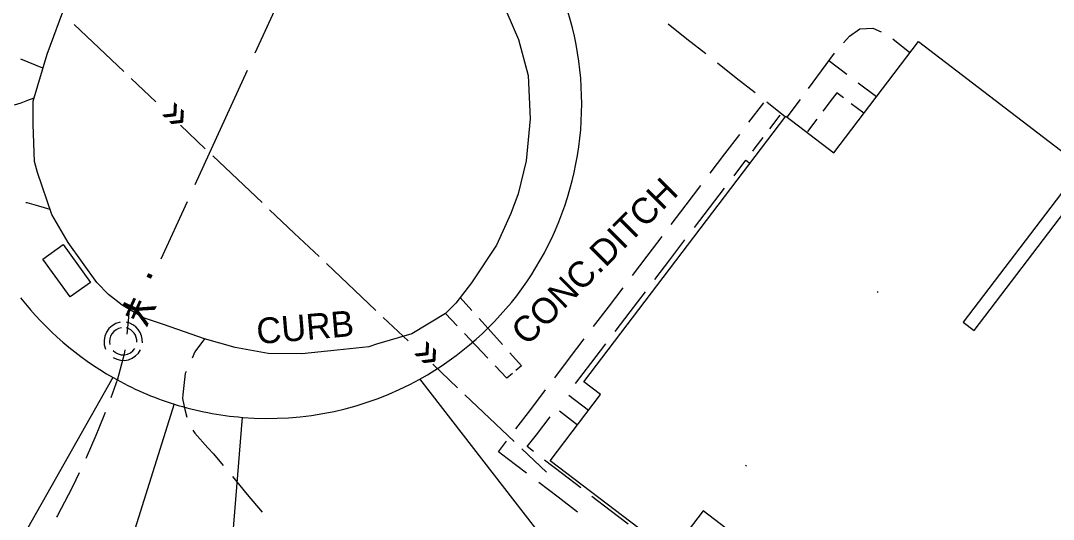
# Model space of a CAD drawing. Extents: x 2443269 to 2494951, y 591171 to 622130.
# Drawn here: x 2462102.7 to 2462267.2, y 603378.1 to 603457.4 of the extents above; entities that cross this region are included whole.
import ezdxf

# ---------------------------------------------------------------- set-up
doc = ezdxf.new("R2010")
doc.units = 0
for name, color, linetype in [('SURVEY - CENTERLINE - Existing Roads', 7, 'Continuous'), ('SURVEY - DRAINAGE - Pipes and Culverts', 7, 'Continuous'), ('SURVEY - DRAINAGE - Pipes and Culverts Text', 7, 'Continuous'), ('SURVEY - NON-TRANSPORTATION - Buildings', 7, 'Continuous'), ('SURVEY - NON-TRANSPORTATION - Features', 7, 'Continuous'), ('SURVEY - PROPERTY - Property Lines', 7, 'Continuous'), ('SURVEY - PROPERTY - ROW Lines', 7, 'Continuous'), ('SURVEY - TRANSPORTATION - Features', 7, 'Continuous'), ('SURVEY - TRANSPORTATION - Features Text', 7, 'Continuous'), ('SURVEY - TRANSPORTATION - Roads', 7, 'Continuous'), ('SURVEY - UTILITIES - Gas with Text', 7, 'Continuous'), ('SURVEY - UTILITIES - Sanitary Sewer with Text', 7, 'Continuous')]:
    doc.layers.add(name, color=color, linetype=linetype)

# ---------------------------------------------------------------- blocks, each defined once
blk = doc.blocks.new('xmh')
at = {"layer": 'SURVEY - CENTERLINE - Existing Roads'}
for p, q in [((-2.286, 2.034), (-2.684, 1.466)), ((-1.773, 2.501), (-2.286, 2.034)), ((-2.286, 2.034), (-2.286, 2.034)), ((-1.171, 2.844), (-1.773, 2.501)), ((-1.773, 2.501), (-1.773, 2.501)), ((-1.161, 1.847), (-1.525, 1.574)), ((-0.508, 3.048), (-1.171, 2.844)), ((-1.171, 2.844), (-1.171, 2.844)), ((-0.748, 2.036), (-1.161, 1.847)), ((-1.161, 1.847), (-1.161, 1.847)), ((-0.304, 2.133), (-0.748, 2.036)), ((-0.748, 2.036), (-0.748, 2.036)), ((1.042, 2.883), (0.508, 3.048)), ((0.864, 2.014), (0.508, 2.133)), ((1.194, 1.835), (0.864, 2.014)), ((0.864, 2.014), (0.864, 2.014)), ((1.539, 2.628), (1.042, 2.883)), ((1.042, 2.883), (1.042, 2.883)), ((1.487, 1.599), (1.194, 1.835)), ((1.194, 1.835), (1.194, 1.835)), ((1.985, 2.291), (1.539, 2.628)), ((1.539, 2.628), (1.539, 2.628)), ((2.366, 1.882), (1.985, 2.291)), ((1.985, 2.291), (1.985, 2.291)), ((2.671, 1.413), (2.366, 1.882)), ((2.366, 1.882), (2.366, 1.882)), ((-2.948, 0.825), (-3.065, 0.141)), ((-3.065, 0.141), (-3.065, 0.141)), ((-3.065, 0.141), (-3.03, -0.551)), ((-2.684, 1.466), (-2.948, 0.825)), ((-2.948, 0.825), (-2.948, 0.825)), ((-2.684, 1.466), (-2.684, 1.466)), ((-2.167, 0.395), (-2.198, -0.058)), ((-2.039, 0.831), (-2.167, 0.395)), ((-2.167, 0.395), (-2.167, 0.395)), ((-1.822, 1.23), (-2.039, 0.831)), ((-2.039, 0.831), (-2.039, 0.831)), ((-1.525, 1.574), (-1.822, 1.23)), ((-1.822, 1.23), (-1.822, 1.23)), ((-1.525, 1.574), (-1.525, 1.574)), ((1.734, 1.316), (1.487, 1.599)), ((1.487, 1.599), (1.487, 1.599)), ((1.927, 0.994), (1.734, 1.316)), ((1.734, 1.316), (1.734, 1.316)), ((2.061, 0.643), (1.927, 0.994)), ((1.927, 0.994), (1.927, 0.994)), ((2.13, 0.274), (2.061, 0.643)), ((2.061, 0.643), (2.061, 0.643)), ((2.133, -0.101), (2.13, 0.274)), ((2.13, 0.274), (2.13, 0.274)), ((2.89, 0.899), (2.671, 1.413)), ((2.671, 1.413), (2.671, 1.413)), ((3.017, 0.354), (2.89, 0.899)), ((2.89, 0.899), (2.89, 0.899)), ((3.048, -0.203), (3.017, 0.354)), ((3.017, 0.354), (3.017, 0.354)), ((-3.03, -0.551), (-3.03, -0.551)), ((-3.03, -0.551), (-2.844, -1.219)), ((-2.198, -0.058), (-2.198, -0.058)), ((-2.198, -0.058), (-2.133, -0.508)), ((-1.625, -1.422), (-1.25, -1.756)), ((1.125, -1.825), (1.518, -1.512)), ((1.518, -1.512), (1.828, -1.117)), ((1.518, -1.512), (1.518, -1.512)), ((2.403, -1.862), (2.743, -1.32)), ((-1.625, -2.54), (-1.054, -2.827)), ((-1.25, -1.756), (-1.25, -1.756)), ((-1.25, -1.756), (-0.808, -1.995)), ((-1.054, -2.827), (-1.054, -2.827)), ((-1.054, -2.827), (-0.436, -2.988)), ((-0.808, -1.995), (-0.808, -1.995)), ((-0.808, -1.995), (-0.323, -2.125)), ((-0.436, -2.988), (-0.436, -2.988)), ((-0.436, -2.988), (0.202, -3.016)), ((-0.323, -2.125), (-0.323, -2.125)), ((-0.323, -2.125), (0.178, -2.14)), ((0.178, -2.14), (0.67, -2.038)), ((0.178, -2.14), (0.178, -2.14)), ((0.202, -3.016), (0.832, -2.91)), ((0.202, -3.016), (0.202, -3.016)), ((0.67, -2.038), (1.125, -1.825)), ((0.67, -2.038), (0.67, -2.038)), ((0.832, -2.91), (1.426, -2.675)), ((0.832, -2.91), (0.832, -2.91)), ((1.125, -1.825), (1.125, -1.825)), ((1.426, -2.675), (1.958, -2.32)), ((1.426, -2.675), (1.426, -2.675)), ((1.958, -2.32), (2.403, -1.862)), ((1.958, -2.32), (1.958, -2.32)), ((2.403, -1.862), (2.403, -1.862))]:
    blk.add_line(p, q, dxfattribs=at)

msp = doc.modelspace()

# ---------------------------------------------------------------- linework, layer by layer
at = {"layer": 'SURVEY - DRAINAGE - Pipes and Culverts'}
for p, q in [((2462174.557, 603411.307), (2462172.7, 603413.38)), ((2462172.7, 603413.38), (2462172.7, 603413.38)), ((2462172.241, 603408.88), (2462170.384, 603410.841)), ((2462170.384, 603410.841), (2462170.384, 603410.841)), ((2462177.575, 603407.939), (2462175.718, 603410.012)), ((2462175.26, 603405.693), (2462173.403, 603407.654)), ((2462179.432, 603405.866), (2462177.575, 603407.939)), ((2462177.118, 603403.732), (2462175.26, 603405.693)), ((2462182.45, 603402.498), (2462180.593, 603404.571)), ((2462180.137, 603400.546), (2462178.28, 603402.507)), ((2462182.45, 603402.498), (2462181.569, 603401.754)), ((2462181.019, 603401.289), (2462180.137, 603400.546)), ((2462180.137, 603400.546), (2462180.137, 603400.546))]:
    msp.add_line(p, q, dxfattribs=at)
at = {"layer": 'SURVEY - NON-TRANSPORTATION - Buildings'}
msp.add_lwpolyline([(2462293.868, 603389.752), (2462261.049, 603346.714), (2462259.862, 603347.619), (2462252.306, 603337.714), (2462231.883, 603353.289), (2462236.958, 603359.945), (2462211.407, 603379.43), (2462206.299, 603372.731), (2462187.047, 603387.412), (2462195.062, 603397.921), (2462192.382, 603399.965), (2462224.586, 603442.196), (2462232.191, 603436.399), (2462245.672, 603454.076), (2462271.715, 603434.217), (2462252.831, 603409.453), (2462254.573, 603408.124), (2462273.261, 603432.629), (2462299.386, 603412.704), (2462286.289, 603395.529)], close=True, dxfattribs=at)
at = {"layer": 'SURVEY - NON-TRANSPORTATION - Features'}
msp.add_lwpolyline([(2462109.452, 603421.792), (2462113.799, 603415.779), (2462110.594, 603413.462), (2462106.247, 603419.476)], close=True, dxfattribs=at)
at = {"layer": 'SURVEY - PROPERTY - Property Lines'}
for p, q in [((2462239.139, 603414.342), (2462239.287, 603414.216)), ((2462057.408, 603294.718), (2462117.44, 603400.674)), ((2462218.318, 603386.52), (2462218.119, 603386.671))]:
    msp.add_line(p, q, dxfattribs=at)
for points in [[(2462244.07, 603300.174), (2462218.117, 603333.614), (2462208.013, 603346.634), (2462197.909, 603359.653), (2462166.272, 603400.416)], [(2462223.891, 603248.687), (2462198.917, 603184.966), (2462229.132, 603045.983), (2462167.063, 603016.002), (2462108.777, 603284.11), (2462098.717, 603306.086), (2462127.179, 603396.533)], [(2462244.07, 603300.174), (2462223.891, 603248.687), (2462157.895, 603333.722), (2462148.945, 603326.776), (2462134.126, 603345.87), (2462138.026, 603394.323)]]:
    msp.add_lwpolyline(points, dxfattribs=at)
at = {"layer": 'SURVEY - PROPERTY - ROW Lines'}
for p, q in [((2462117.416, 603400.632), (2462117.416, 603400.632)), ((2462117.416, 603400.632), (2462117.416, 603400.632)), ((2462166.283, 603400.396), (2462166.283, 603400.396)), ((2462166.283, 603400.396), (2462166.283, 603400.396)), ((2462127.142, 603396.414), (2462127.142, 603396.414)), ((2462127.142, 603396.414), (2462127.142, 603396.414)), ((2462138.024, 603394.3), (2462138.024, 603394.3)), ((2462138.024, 603394.3), (2462138.024, 603394.3))]:
    msp.add_line(p, q, dxfattribs=at)
for start, end in [(298.97701, 39.04466), (218.06371, 240.4701), (240.4701, 252.64064), (265.36937, 298.977), (252.64064, 265.36936)]:
    msp.add_arc((2462142.061, 603444.136), 50, start, end, dxfattribs=at)
at = {"layer": 'SURVEY - TRANSPORTATION - Features'}
for p, q in [((2462205.818, 603456.9), (2462208.812, 603454.535)), ((2462234.704, 603454.925), (2462236.345, 603456.11)), ((2462236.345, 603456.11), (2462236.394, 603456.113)), ((2462236.394, 603456.113), (2462238.441, 603456.238)), ((2462238.441, 603456.238), (2462239.745, 603455.618)), ((2462208.812, 603454.535), (2462211.806, 603452.17)), ((2462233.735, 603453.886), (2462234.704, 603454.925)), ((2462241.61, 603454.511), (2462244.33, 603452.317)), ((2462230.251, 603449.411), (2462232.326, 603452.222)), ((2462244.33, 603452.317), (2462244.33, 603452.317)), ((2462106.253, 603449.863), (2462102.719, 603451.275)), ((2462213.677, 603450.692), (2462216.671, 603448.328)), ((2462234.304, 603448.831), (2462231.423, 603450.998)), ((2462231.423, 603450.998), (2462231.423, 603450.998)), ((2462228.175, 603446.6), (2462230.251, 603449.411)), ((2462216.671, 603448.328), (2462219.665, 603445.963)), ((2462238.986, 603445.309), (2462236.105, 603447.477)), ((2462232.68, 603445.923), (2462231.971, 603444.987)), ((2462233.741, 603445.13), (2462232.68, 603445.923)), ((2462101.735, 603444), (2462102.782, 603444.335)), ((2462102.782, 603444.335), (2462103.819, 603444.735)), ((2462103.819, 603444.735), (2462104.855, 603445.139)), ((2462218.695, 603441.254), (2462221.053, 603444.351)), ((2462221.536, 603444.485), (2462224.53, 603442.12)), ((2462224.803, 603442.032), (2462226.878, 603444.843)), ((2462231.971, 603444.987), (2462230.461, 603442.995)), ((2462236.994, 603442.698), (2462234.992, 603444.194)), ((2462221.997, 603440.18), (2462223.661, 603442.36)), ((2462223.661, 603442.36), (2462223.661, 603442.36)), ((2462224.53, 603442.12), (2462224.53, 603442.12)), ((2462229.518, 603441.75), (2462228.008, 603439.758)), ((2462214.865, 603436.222), (2462217.222, 603439.319)), ((2462219.704, 603437.176), (2462220.957, 603438.818)), ((2462228.008, 603439.758), (2462228.008, 603439.758)), ((2462219.294, 603436.638), (2462219.704, 603437.176)), ((2462212.508, 603433.125), (2462214.865, 603436.222)), ((2462216.315, 603432.739), (2462218.208, 603435.218)), ((2462218.208, 603435.218), (2462218.874, 603434.706)), ((2462218.874, 603434.706), (2462218.874, 603434.706)), ((2462208.677, 603428.092), (2462211.034, 603431.189)), ((2462212.411, 603427.628), (2462214.814, 603430.773)), ((2462103.533, 603428.503), (2462103.697, 603428.466)), ((2462103.697, 603428.466), (2462105.531, 603427.937)), ((2462105.531, 603427.937), (2462107.362, 603427.409)), ((2462107.362, 603427.409), (2462107.362, 603427.409)), ((2462206.32, 603424.995), (2462208.677, 603428.092)), ((2462210.008, 603424.482), (2462212.411, 603427.628)), ((2462202.489, 603419.963), (2462204.846, 603423.06)), ((2462206.103, 603419.37), (2462208.506, 603422.516)), ((2462200.132, 603416.866), (2462202.489, 603419.963)), ((2462203.701, 603416.224), (2462206.103, 603419.37)), ((2462196.301, 603411.833), (2462198.659, 603414.93)), ((2462199.796, 603411.112), (2462202.199, 603414.258)), ((2462119.974, 603411.484), (2462119.741, 603409.096)), ((2462193.944, 603408.736), (2462196.301, 603411.833)), ((2462197.393, 603407.967), (2462199.796, 603411.112)), ((2462119.741, 603409.096), (2462119.589, 603407.52)), ((2462131.991, 603406.812), (2462130.456, 603404.712)), ((2462190.114, 603403.704), (2462192.471, 603406.801)), ((2462193.489, 603402.855), (2462195.892, 603406.001)), ((2462119.157, 603404.342), (2462118.329, 603401.186)), ((2462119.263, 603405.054), (2462119.157, 603404.342)), ((2462130.456, 603404.712), (2462130.004, 603403.713)), ((2462187.756, 603400.607), (2462190.114, 603403.704)), ((2462191.086, 603399.709), (2462193.489, 603402.855)), ((2462118.329, 603401.186), (2462118.11, 603400.352)), ((2462128.897, 603401.261), (2462128.53, 603397.962)), ((2462129.053, 603401.606), (2462128.897, 603401.261)), ((2462118.11, 603400.352), (2462117.049, 603397.418)), ((2462128.53, 603397.962), (2462128.458, 603397.311)), ((2462183.926, 603395.574), (2462186.283, 603398.671)), ((2462193.136, 603395.395), (2462189.99, 603397.798)), ((2462128.458, 603397.311), (2462128.855, 603395.559)), ((2462116.156, 603395.096), (2462115.151, 603392.586)), ((2462128.855, 603395.559), (2462129.18, 603394.356)), ((2462181.568, 603392.477), (2462183.926, 603395.574)), ((2462184.832, 603391.538), (2462187.041, 603394.411)), ((2462188.534, 603395.339), (2462191.407, 603393.131)), ((2462115.151, 603392.586), (2462114.65, 603391.41)), ((2462191.407, 603393.131), (2462191.407, 603393.131)), ((2462114.65, 603391.41), (2462113.146, 603387.878)), ((2462130.104, 603392.254), (2462130.423, 603391.779)), ((2462130.423, 603391.779), (2462132.521, 603389.461)), ((2462183.376, 603389.643), (2462184.832, 603391.538)), ((2462132.521, 603389.461), (2462133.399, 603388.492)), ((2462178.792, 603388.83), (2462180.095, 603390.541)), ((2462184.354, 603388.892), (2462183.376, 603389.643)), ((2462113.146, 603387.878), (2462113.084, 603387.748)), ((2462133.399, 603388.492), (2462134.93, 603386.657)), ((2462180.178, 603387.775), (2462178.792, 603388.83)), ((2462183.275, 603385.418), (2462180.178, 603387.775)), ((2462189.022, 603385.303), (2462186.149, 603387.511)), ((2462112.015, 603385.501), (2462110.945, 603383.249)), ((2462136.411, 603384.882), (2462138.781, 603382.043)), ((2462191.895, 603383.094), (2462189.022, 603385.303)), ((2462110.945, 603383.249), (2462110.253, 603381.931)), ((2462188.307, 603381.588), (2462185.21, 603383.945)), ((2462110.253, 603381.931), (2462108.566, 603378.715)), ((2462138.781, 603382.043), (2462141.15, 603379.204)), ((2462191.404, 603379.23), (2462188.307, 603381.588)), ((2462196.563, 603379.505), (2462193.69, 603381.714)), ((2462199.435, 603377.297), (2462196.563, 603379.505)), ((2462108.566, 603378.715), (2462108.395, 603378.409))]:
    msp.add_line(p, q, dxfattribs=at)
at = {"layer": 'SURVEY - TRANSPORTATION - Roads'}
msp.add_lwpolyline([(2462179.101, 603461.074), (2462182.001, 603454.391), (2462183.527, 603448.698), (2462183.851, 603441.812), (2462183.221, 603435.119), (2462181.929, 603429.837), (2462180.774, 603426.72), (2462178.471, 603421.678), (2462174.501, 603415.713), (2462171.988, 603412.458), (2462170.384, 603410.841), (2462164.993, 603407.606), (2462159.347, 603405.939), (2462158.149, 603405.539), (2462153.084, 603404.998), (2462147.493, 603404.381), (2462142.09, 603404.456), (2462136.883, 603405.398), (2462131.991, 603406.812), (2462125.42, 603409.089), (2462122.241, 603410.136), (2462118.851, 603412.153), (2462116.68, 603413.82), (2462114.852, 603415.765), (2462110.288, 603422.094), (2462107.644, 603426.592), (2462105.354, 603433.262), (2462104.914, 603435.014), (2462104.698, 603440.897), (2462104.695, 603444.597), (2462106.909, 603452.081), (2462109.921, 603460.244)], dxfattribs=at)
at = {"layer": 'SURVEY - UTILITIES - Gas with Text'}
for p, q in [((2462119.106, 603449.332), (2462111.231, 603456.787)), ((2462124.225, 603444.487), (2462120.287, 603448.214)), ((2462132.1, 603437.032), (2462128.162, 603440.759)), ((2462141.157, 603428.458), (2462133.281, 603435.913)), ((2462146.276, 603423.613), (2462142.338, 603427.34)), ((2462150.213, 603419.885), (2462146.276, 603423.613)), ((2462159.27, 603411.312), (2462151.394, 603418.767)), ((2462164.389, 603406.466), (2462160.451, 603410.194)), ((2462172.264, 603399.011), (2462168.326, 603402.739)), ((2462181.32, 603390.438), (2462173.445, 603397.893)), ((2462186.439, 603385.592), (2462182.502, 603389.32))]:
    msp.add_line(p, q, dxfattribs=at)
at = {"layer": 'SURVEY - UTILITIES - Sanitary Sewer with Text'}
for p, q in [((2462144.178, 603461.308), (2462140.017, 603452.215)), ((2462138.769, 603449.487), (2462130.447, 603431.3)), ((2462129.199, 603428.572), (2462125.038, 603419.479))]:
    msp.add_line(p, q, dxfattribs=at)

# ---------------------------------------------------------------- block references
msp.add_blockref('xmh', (2462119.047, 603406.385), dxfattribs=at)

# ---------------------------------------------------------------- texts
at = {"layer": 'SURVEY - DRAINAGE - Pipes and Culverts Text'}
msp.add_text('CONC.DITCH', height=4.101, rotation=45, dxfattribs=at).set_placement((2462183.335, 603405.54))
at = {"layer": 'SURVEY - TRANSPORTATION - Features Text'}
msp.add_text('CURB', height=4.101, rotation=4.9, dxfattribs=at).set_placement((2462140.43, 603405.939))
at = {"layer": 'SURVEY - UTILITIES - Gas with Text'}
for p in [(2462130.03, 603442.433), (2462170.194, 603404.413)]:
    msp.add_text('«', height=5, rotation=136.57029, dxfattribs=at).set_placement(p)
at = {"layer": 'SURVEY - UTILITIES - Sanitary Sewer with Text'}
for s, p in [('·', (2462121.898, 603418.625)), ('¥', (2462119.818, 603414.078))]:
    msp.add_text(s, height=5, rotation=245.4129, dxfattribs=at).set_placement(p)

doc.saveas('drawing.dxf')
